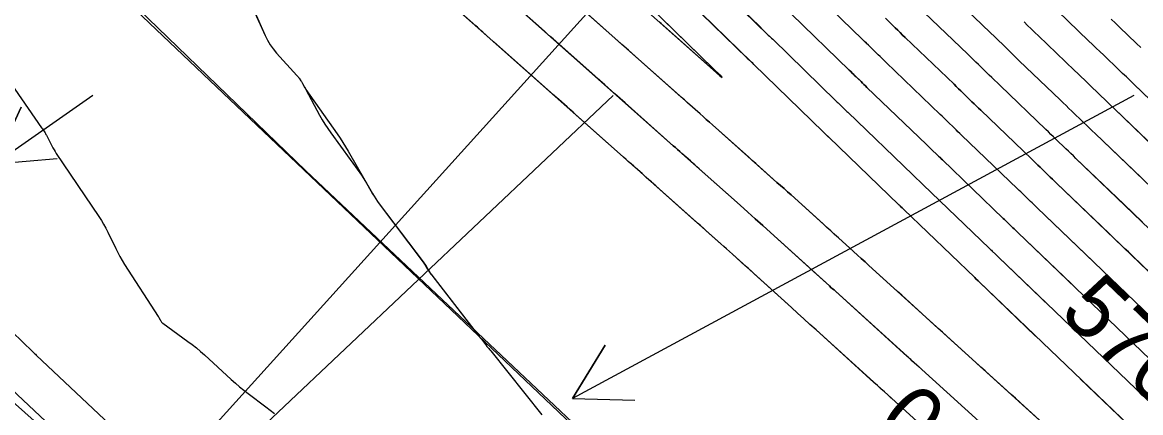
# Model space of a CAD drawing. Extents: x 954385 to 988206, y 1868364 to 1924553.
# Drawn here: x 955700.4 to 955807.8, y 1923038.5 to 1923076 of the extents above; entities that cross this region are included whole.
import ezdxf

# ---------------------------------------------------------------- set-up
doc = ezdxf.new("R2010")
doc.units = 0
for name, color, linetype in [('13', 7, 'Continuous'), ('16', 7, 'Continuous'), ('24', 7, 'Continuous'), ('26', 7, 'Continuous'), ('5', 7, 'Continuous'), ('6', 7, 'Continuous'), ('7', 7, 'Continuous'), ('Default', 7, 'Continuous')]:
    doc.layers.add(name, color=color, linetype=linetype)

msp = doc.modelspace()

# ---------------------------------------------------------------- linework, layer by layer
at = {"layer": '13'}
for points in [[(955697.05, 1923073.28), (955702.22, 1923065.84), (955702.23, 1923065.83), (955702.24, 1923065.82), (955702.24, 1923065.81), (955702.25, 1923065.8), (955702.27, 1923065.76), (955702.27, 1923065.75), (955702.28, 1923065.74), (955702.28, 1923065.73), (955702.29, 1923065.73), (955702.55, 1923065.34), (955702.6, 1923065.28), (955702.64, 1923065.21), (955702.68, 1923065.14), (955702.72, 1923065.07), (955703.21, 1923064.1), (955703.31, 1923063.91), (955703.41, 1923063.73), (955703.52, 1923063.55), (955703.63, 1923063.38), (955707.72, 1923057.3), (955707.96, 1923056.93), (955708.18, 1923056.56), (955708.39, 1923056.18), (955708.58, 1923055.79), (955709.34, 1923054.23), (955709.54, 1923053.84), (955709.74, 1923053.46), (955709.96, 1923053.08), (955710.19, 1923052.71), (955713.43, 1923047.71), (955713.45, 1923047.67), (955713.47, 1923047.64), (955713.49, 1923047.6), (955713.51, 1923047.56), (955713.59, 1923047.42), (955713.61, 1923047.38), (955713.63, 1923047.35), (955713.65, 1923047.32), (955713.67, 1923047.28), (955713.75, 1923047.15), (955713.78, 1923047.12), (955713.8, 1923047.09), (955713.83, 1923047.07), (955713.86, 1923047.04), (955716.28, 1923045.29), (955716.69, 1923044.99), (955717.09, 1923044.67), (955717.48, 1923044.34), (955717.86, 1923044), (955720.43, 1923041.63), (955720.83, 1923041.28), (955721.23, 1923040.94), (955721.64, 1923040.61), (955722.06, 1923040.28), (955723.76, 1923039.02), (955724.18, 1923038.7), (955724.59, 1923038.37)], [(955695.79, 1923042.73), (955702.7, 1923036.62)]]:
    msp.add_lwpolyline(points, dxfattribs=at)
at = {"layer": '16'}
for points in [[(955745.51, 1923090.29), (955766.73, 1923071.41), (955767.37, 1923070.85), (955767.59, 1923070.67), (955767.4, 1923070.89), (955766.8, 1923071.48), (955754.43, 1923083.55)], [(955757.62, 1923088.82), (955772.03, 1923074.76), (955772.14, 1923074.66), (955772.24, 1923074.56), (955772.34, 1923074.46), (955772.45, 1923074.36), (955778.55, 1923068.41), (955778.64, 1923068.32), (955778.74, 1923068.23), (955778.83, 1923068.14), (955778.92, 1923068.05), (955779.29, 1923067.69), (955779.38, 1923067.6), (955779.48, 1923067.51), (955779.57, 1923067.42), (955779.66, 1923067.33), (955785.9, 1923061.33), (955785.99, 1923061.25), (955786.07, 1923061.17), (955786.15, 1923061.09), (955786.24, 1923061.01), (955786.57, 1923060.68), (955786.65, 1923060.6), (955786.73, 1923060.52), (955786.82, 1923060.44), (955786.9, 1923060.36), (955793.23, 1923054.28), (955793.31, 1923054.21), (955793.38, 1923054.14), (955793.46, 1923054.06), (955793.54, 1923053.99), (955793.84, 1923053.7), (955793.91, 1923053.63), (955793.99, 1923053.55), (955794.07, 1923053.48), (955794.14, 1923053.41), (955815.08, 1923033.29)], [(955742.91, 1923087.25), (955765.47, 1923067.18), (955765.77, 1923066.91), (955766.07, 1923066.65), (955766.37, 1923066.38), (955766.67, 1923066.11), (955772.86, 1923060.59), (955773.2, 1923060.29), (955773.54, 1923059.99), (955773.88, 1923059.69), (955774.21, 1923059.38), (955780.22, 1923053.94), (955780.59, 1923053.6), (955780.95, 1923053.27), (955781.32, 1923052.94), (955781.68, 1923052.61), (955810.48, 1923026.47)], [(955813.53, 1923030.63), (955792.28, 1923051.03), (955792.18, 1923051.13), (955791.97, 1923051.33), (955791.87, 1923051.43), (955785.05, 1923057.98), (955785.01, 1923058.02), (955784.98, 1923058.05), (955784.94, 1923058.09), (955784.9, 1923058.13), (955784.74, 1923058.28), (955784.7, 1923058.32), (955784.66, 1923058.36), (955784.62, 1923058.4), (955784.58, 1923058.43), (955777.83, 1923064.93), (955777.78, 1923064.97), (955777.74, 1923065.02), (955777.69, 1923065.06), (955777.65, 1923065.1), (955777.42, 1923065.32), (955777.33, 1923065.41), (955777.29, 1923065.45), (955770.63, 1923071.94), (955770.53, 1923072.04), (955770.42, 1923072.14), (955756.02, 1923086.18)], [(955743.65, 1923081.24), (955762.9, 1923064.11), (955763.11, 1923063.93), (955763.31, 1923063.75), (955763.52, 1923063.56), (955763.72, 1923063.38), (955769.33, 1923058.39), (955770.05, 1923057.74), (955770.78, 1923057.09), (955771.5, 1923056.44), (955772.23, 1923055.78), (955777.91, 1923050.63), (955778.05, 1923050.5), (955778.19, 1923050.37), (955778.34, 1923050.25), (955778.48, 1923050.12), (955807.81, 1923023.49)], [(955818.19, 1923038.63), (955797.86, 1923058.16), (955797.7, 1923058.31), (955797.54, 1923058.46), (955797.39, 1923058.61), (955797.23, 1923058.76), (955796.6, 1923059.37), (955796.44, 1923059.52), (955796.28, 1923059.67), (955796.12, 1923059.82), (955795.97, 1923059.98), (955790.6, 1923065.13), (955790.42, 1923065.3), (955790.25, 1923065.46), (955790.08, 1923065.63), (955789.91, 1923065.8), (955789.23, 1923066.46), (955789.06, 1923066.63), (955788.89, 1923066.79), (955788.72, 1923066.96), (955788.55, 1923067.12), (955783.34, 1923072.13), (955783.15, 1923072.31), (955782.96, 1923072.5), (955782.77, 1923072.68), (955782.58, 1923072.86), (955781.83, 1923073.6), (955781.64, 1923073.78), (955781.45, 1923073.96), (955781.26, 1923074.15), (955781.07, 1923074.33), (955776.08, 1923079.19)], [(955822.85, 1923046.63), (955803.44, 1923065.28), (955803.15, 1923065.55), (955802.87, 1923065.82), (955802.59, 1923066.09), (955802.31, 1923066.36), (955801.19, 1923067.44), (955800.91, 1923067.71), (955800.63, 1923067.98), (955800.35, 1923068.25), (955800.07, 1923068.52), (955796.14, 1923072.29), (955795.83, 1923072.58), (955795.53, 1923072.88), (955795.23, 1923073.17), (955794.93, 1923073.46), (955793.72, 1923074.64), (955793.42, 1923074.93), (955793.11, 1923075.23), (955792.81, 1923075.52), (955792.51, 1923075.81), (955788.84, 1923079.33)], [(955834.01, 1922994.42), (955805.17, 1923020.49), (955805.12, 1923020.54), (955805.07, 1923020.59), (955805.01, 1923020.64), (955804.96, 1923020.69), (955776.62, 1923046.4), (955776.03, 1923046.94), (955775.44, 1923047.48), (955774.84, 1923048.01), (955774.25, 1923048.55), (955768.58, 1923053.69), (955768.3, 1923053.94), (955768.02, 1923054.19), (955767.75, 1923054.44), (955767.47, 1923054.69), (955761.86, 1923059.68), (955761.21, 1923060.27), (955760.55, 1923060.85), (955759.9, 1923061.43), (955759.24, 1923062.02), (955741.01, 1923078.24)], [(955722.56, 1923077.25), (955723.68, 1923074.72), (955723.91, 1923074.27), (955724.17, 1923073.83), (955724.46, 1923073.42), (955724.79, 1923073.03), (955726.75, 1923070.86), (955726.8, 1923070.8), (955726.85, 1923070.74), (955726.9, 1923070.68), (955726.95, 1923070.62), (955727.13, 1923070.36), (955727.17, 1923070.29), (955727.21, 1923070.23), (955727.25, 1923070.16), (955727.29, 1923070.09), (955727.45, 1923069.8), (955727.48, 1923069.73), (955727.53, 1923069.66), (955727.57, 1923069.59), (955727.61, 1923069.53), (955730.61, 1923065.26), (955730.89, 1923064.85), (955731.16, 1923064.44), (955731.41, 1923064.02), (955731.66, 1923063.6), (955734.01, 1923059.51), (955734.16, 1923059.25), (955734.32, 1923059), (955734.49, 1923058.76), (955734.66, 1923058.52), (955738.87, 1923052.94), (955738.95, 1923052.84), (955739.02, 1923052.73), (955739.09, 1923052.63), (955739.16, 1923052.52), (955739.42, 1923052.08), (955739.49, 1923051.98), (955739.56, 1923051.87), (955739.63, 1923051.77), (955739.71, 1923051.67), (955744.17, 1923045.91), (955744.25, 1923045.8), (955744.33, 1923045.69), (955744.42, 1923045.58), (955744.5, 1923045.47), (955744.96, 1923044.87), (955744.97, 1923044.84), (955744.99, 1923044.82), (955745.01, 1923044.8), (955745.03, 1923044.78), (955745.1, 1923044.7), (955745.12, 1923044.68), (955745.14, 1923044.65), (955745.16, 1923044.63), (955745.18, 1923044.61), (955745.28, 1923044.5), (955745.3, 1923044.47), (955745.32, 1923044.45), (955745.34, 1923044.42), (955745.37, 1923044.39), (955750.28, 1923038.25)], [(955825.96, 1923051.97), (955807.15, 1923070.03), (955806.79, 1923070.38), (955806.43, 1923070.73), (955806.06, 1923071.07), (955805.7, 1923071.42), (955804.25, 1923072.82), (955803.89, 1923073.17), (955803.53, 1923073.51), (955803.16, 1923073.86), (955802.8, 1923074.21), (955799.83, 1923077.06)], [(955816.63, 1923035.96), (955796, 1923055.78), (955795.88, 1923055.89), (955795.77, 1923056.01), (955795.65, 1923056.12), (955795.53, 1923056.23), (955795.07, 1923056.68), (955794.95, 1923056.79), (955794.83, 1923056.9), (955794.72, 1923057.02), (955794.6, 1923057.13), (955788.75, 1923062.75), (955788.62, 1923062.87), (955788.49, 1923062.99), (955788.37, 1923063.12), (955788.24, 1923063.24), (955787.73, 1923063.73), (955787.61, 1923063.86), (955787.48, 1923063.98), (955787.35, 1923064.1), (955787.22, 1923064.23), (955781.5, 1923069.73), (955781.36, 1923069.87), (955781.22, 1923070), (955781.08, 1923070.14), (955780.94, 1923070.28), (955780.37, 1923070.82), (955780.23, 1923070.96), (955780.09, 1923071.1), (955779.95, 1923071.24), (955779.81, 1923071.37), (955774.27, 1923076.77)], [(955783.28, 1923076.37), (955784.22, 1923075.45), (955784.46, 1923075.22), (955784.7, 1923074.99), (955784.93, 1923074.76), (955785.17, 1923074.53), (955789.87, 1923070.02), (955790.08, 1923069.81), (955790.3, 1923069.6), (955790.51, 1923069.4), (955790.73, 1923069.19), (955791.58, 1923068.35), (955791.8, 1923068.14), (955792.01, 1923067.94), (955792.23, 1923067.73), (955792.44, 1923067.52), (955797.33, 1923062.82), (955797.53, 1923062.63), (955797.73, 1923062.44), (955797.93, 1923062.25), (955798.13, 1923062.06), (955798.92, 1923061.29), (955799.12, 1923061.1), (955799.32, 1923060.91), (955799.52, 1923060.72), (955799.72, 1923060.53), (955819.74, 1923041.3)], [(955821.29, 1923043.96), (955801.58, 1923062.9), (955801.34, 1923063.14), (955801.1, 1923063.37), (955800.86, 1923063.6), (955800.62, 1923063.83), (955799.66, 1923064.75), (955799.42, 1923064.98), (955799.18, 1923065.21), (955798.94, 1923065.44), (955798.7, 1923065.67), (955794.29, 1923069.91), (955794.03, 1923070.16), (955793.77, 1923070.41), (955793.51, 1923070.66), (955793.25, 1923070.91), (955792.22, 1923071.91), (955791.96, 1923072.16), (955791.7, 1923072.41), (955791.45, 1923072.67), (955791.19, 1923072.92), (955787.01, 1923076.93)], [(955824.4, 1923049.3), (955805.29, 1923067.65), (955804.97, 1923067.96), (955804.65, 1923068.27), (955804.33, 1923068.58), (955804.01, 1923068.89), (955802.72, 1923070.13), (955802.4, 1923070.44), (955802.08, 1923070.75), (955801.76, 1923071.06), (955801.43, 1923071.36), (955797.99, 1923074.68), (955797.64, 1923075.01), (955797.29, 1923075.35), (955796.94, 1923075.68), (955796.6, 1923076.02)], [(955807.8, 1923073.57), (955807.4, 1923073.96), (955805.78, 1923075.51), (955805.38, 1923075.9), (955804.97, 1923076.28)], [(955695.39, 1923050.06), (955701.37, 1923044.3), (955701.45, 1923044.22), (955701.53, 1923044.14), (955701.62, 1923044.06), (955701.7, 1923043.98), (955724.11, 1923022.85)], [(955720.96, 1923020.32), (955698.83, 1923041.19)]]:
    msp.add_lwpolyline(points, dxfattribs=at)
at = {"layer": '24'}
msp.add_lwpolyline([(955697.28, 1923091.04), (955727.6, 1923061.71), (955759.46, 1923031.62), (955791.18, 1923001.07), (955820.68, 1922972.26), (955842.26, 1922950.95), (955802.77, 1922910.95)], dxfattribs=at)
at = {"layer": '26'}
for points in [[(955657.13, 1922968.93), (955793.64, 1923120.1), (955792.39, 1923114.23), (955793.64, 1923120.1), (955787.94, 1923118.25)], [(955757.13, 1923068.93), (955634.79, 1922953.25), (955636.5, 1922959), (955634.79, 1922953.25), (955640.63, 1922954.64)], [(955707.13, 1923068.93), (955697.72, 1923062.38), (955700.27, 1923067.81), (955697.72, 1923062.38), (955703.7, 1923062.89)], [(955807.13, 1923068.93), (955753.22, 1923039.82), (955756.37, 1923044.93), (955753.22, 1923039.82), (955759.22, 1923039.65)]]:
    msp.add_lwpolyline(points, dxfattribs=at)
at = {"layer": '6'}
for points in [[(955783.84, 1923039.85), (955783.51, 1923040.15), (955783.18, 1923040.45), (955782.84, 1923040.75), (955782.51, 1923041.06), (955782.17, 1923041.36), (955776.62, 1923046.4), (955776.03, 1923046.94), (955775.44, 1923047.48), (955774.84, 1923048.01), (955774.25, 1923048.55), (955771, 1923051.5), (955770.7, 1923051.77), (955770.41, 1923052.04), (955770.11, 1923052.31), (955769.81, 1923052.58), (955768.58, 1923053.69), (955768.3, 1923053.94), (955768.02, 1923054.19), (955767.75, 1923054.44), (955767.47, 1923054.69), (955766.35, 1923055.69), (955766.07, 1923055.94), (955765.79, 1923056.19), (955765.51, 1923056.44), (955765.23, 1923056.68), (955761.04, 1923060.42), (955760.8, 1923060.64), (955760.55, 1923060.85), (955760.31, 1923061.07), (955760.07, 1923061.28), (955759.1, 1923062.15), (955758.86, 1923062.36), (955758.61, 1923062.58), (955758.37, 1923062.79), (955758.13, 1923063.01), (955753.48, 1923067.15), (955753.28, 1923067.33), (955753.08, 1923067.5), (955752.88, 1923067.68), (955752.69, 1923067.85), (955751.89, 1923068.56), (955751.7, 1923068.73), (955751.5, 1923068.91), (955751.3, 1923069.08), (955751.1, 1923069.26), (955745.67, 1923074.09), (955745.6, 1923074.15), (955744.59, 1923075.05), (955744.42, 1923075.2), (955744.25, 1923075.35), (955744.09, 1923075.5), (955743.92, 1923075.65), (955738.16, 1923080.77)], [(955722.55, 1923077.24), (955723.68, 1923074.72), (955723.91, 1923074.27), (955724.17, 1923073.83), (955724.47, 1923073.42), (955724.79, 1923073.03), (955726.75, 1923070.86), (955726.8, 1923070.81), (955726.85, 1923070.74), (955726.9, 1923070.68), (955726.95, 1923070.62), (955727.13, 1923070.36), (955727.17, 1923070.29), (955727.22, 1923070.23), (955727.26, 1923070.16), (955727.29, 1923070.09), (955727.45, 1923069.81), (955727.49, 1923069.74), (955727.53, 1923069.67), (955727.57, 1923069.6), (955727.6, 1923069.52), (955728.93, 1923067.04), (955729.17, 1923066.6), (955729.43, 1923066.18), (955729.7, 1923065.76), (955729.99, 1923065.36), (955732.78, 1923061.52), (955732.95, 1923061.28), (955733.11, 1923061.03), (955733.27, 1923060.78), (955733.42, 1923060.53), (955734, 1923059.5), (955734.15, 1923059.25), (955734.31, 1923059), (955734.48, 1923058.76), (955734.65, 1923058.52), (955738.86, 1923052.92), (955738.94, 1923052.82), (955739.01, 1923052.72), (955739.08, 1923052.62), (955739.14, 1923052.51), (955739.4, 1923052.08), (955739.47, 1923051.97), (955739.54, 1923051.87), (955739.61, 1923051.77), (955739.69, 1923051.67), (955743.74, 1923046.46)], [(955774.27, 1923076.77), (955779.81, 1923071.37), (955779.95, 1923071.24), (955780.09, 1923071.1), (955780.23, 1923070.96), (955780.37, 1923070.83), (955780.94, 1923070.28), (955781.08, 1923070.14), (955781.22, 1923070), (955781.36, 1923069.87), (955781.5, 1923069.73), (955787.22, 1923064.23), (955787.35, 1923064.1), (955787.48, 1923063.98), (955787.61, 1923063.86), (955787.73, 1923063.73), (955788.24, 1923063.24), (955788.37, 1923063.12), (955788.49, 1923063), (955788.62, 1923062.87), (955788.75, 1923062.75), (955794.6, 1923057.13), (955794.72, 1923057.02), (955794.83, 1923056.9), (955794.95, 1923056.79), (955795.07, 1923056.68), (955795.53, 1923056.23), (955795.65, 1923056.12), (955795.77, 1923056.01), (955795.88, 1923055.89), (955796, 1923055.78), (955801.16, 1923050.83)], [(955808.98, 1923064.11), (955805.29, 1923067.65), (955804.97, 1923067.96), (955804.65, 1923068.27), (955804.33, 1923068.58), (955804.01, 1923068.89), (955802.72, 1923070.13), (955802.4, 1923070.44), (955802.08, 1923070.75), (955801.76, 1923071.06), (955801.43, 1923071.36), (955797.99, 1923074.68), (955797.64, 1923075.01), (955797.29, 1923075.35), (955796.94, 1923075.68), (955796.6, 1923076.02)]]:
    msp.add_lwpolyline(points, dxfattribs=at)
at = {"layer": '7'}
for points in [[(955765.24, 1923081.39), (955771.2, 1923075.58), (955771.51, 1923075.27), (955772.03, 1923074.76), (955772.13, 1923074.66), (955772.24, 1923074.56), (955772.34, 1923074.46), (955772.45, 1923074.36), (955778.55, 1923068.41), (955778.64, 1923068.32), (955778.74, 1923068.23), (955778.83, 1923068.14), (955778.92, 1923068.05), (955779.29, 1923067.69), (955779.38, 1923067.6), (955779.48, 1923067.51), (955779.57, 1923067.42), (955779.66, 1923067.33), (955785.9, 1923061.33), (955785.99, 1923061.25), (955786.07, 1923061.17), (955786.15, 1923061.09), (955786.24, 1923061.01), (955786.57, 1923060.69), (955786.65, 1923060.61), (955786.73, 1923060.52), (955786.82, 1923060.44), (955786.9, 1923060.36), (955793.23, 1923054.28), (955793.38, 1923054.13), (955793.54, 1923053.99), (955793.84, 1923053.7), (955793.91, 1923053.62), (955793.99, 1923053.55), (955794.07, 1923053.48), (955794.14, 1923053.41), (955799.08, 1923048.67)], [(955803.24, 1923052.99), (955797.86, 1923058.16), (955797.7, 1923058.31), (955797.54, 1923058.46), (955797.39, 1923058.61), (955797.23, 1923058.76), (955796.6, 1923059.37), (955796.44, 1923059.52), (955796.28, 1923059.67), (955796.12, 1923059.82), (955795.97, 1923059.98), (955790.6, 1923065.14), (955790.42, 1923065.3), (955790.25, 1923065.47), (955790.08, 1923065.63), (955789.91, 1923065.8), (955789.23, 1923066.46), (955789.06, 1923066.63), (955788.89, 1923066.79), (955788.72, 1923066.96), (955788.55, 1923067.12), (955783.34, 1923072.13), (955783.15, 1923072.32), (955782.96, 1923072.5), (955782.77, 1923072.68), (955782.58, 1923072.86), (955781.83, 1923073.6), (955781.64, 1923073.78), (955781.45, 1923073.97), (955781.26, 1923074.15), (955781.07, 1923074.33), (955776.08, 1923079.19)], [(955788.84, 1923079.33), (955792.51, 1923075.81), (955792.81, 1923075.52), (955793.11, 1923075.23), (955793.42, 1923074.93), (955793.72, 1923074.64), (955794.93, 1923073.46), (955795.23, 1923073.17), (955795.53, 1923072.88), (955795.83, 1923072.58), (955796.14, 1923072.29), (955800.07, 1923068.52), (955800.35, 1923068.25), (955800.63, 1923067.98), (955800.91, 1923067.71), (955801.19, 1923067.44), (955802.31, 1923066.36), (955802.59, 1923066.09), (955802.87, 1923065.82), (955803.15, 1923065.55), (955803.44, 1923065.28), (955807.84, 1923061.05)], [(955763.44, 1923078.95), (955770.01, 1923072.55), (955770.21, 1923072.35), (955770.42, 1923072.14), (955770.47, 1923072.09), (955770.53, 1923072.04), (955770.58, 1923071.99), (955770.63, 1923071.94), (955777.29, 1923065.45), (955777.38, 1923065.37), (955777.47, 1923065.28), (955777.65, 1923065.11), (955777.69, 1923065.06), (955777.74, 1923065.02), (955777.78, 1923064.98), (955777.83, 1923064.93), (955784.58, 1923058.43), (955784.62, 1923058.4), (955784.66, 1923058.36), (955784.7, 1923058.32), (955784.74, 1923058.28), (955784.9, 1923058.13), (955784.94, 1923058.09), (955784.98, 1923058.05), (955785.01, 1923058.02), (955785.05, 1923057.98), (955791.87, 1923051.43), (955791.97, 1923051.33), (955792.18, 1923051.13), (955792.28, 1923051.03), (955797.71, 1923045.82)], [(955798.78, 1923037.09), (955796.6, 1923039.07), (955796.18, 1923039.45), (955795.77, 1923039.83), (955795.35, 1923040.2), (955794.94, 1923040.58), (955793.28, 1923042.09), (955792.86, 1923042.46), (955792.45, 1923042.84), (955792.03, 1923043.22), (955791.62, 1923043.59), (955789.14, 1923045.84), (955788.75, 1923046.2), (955788.36, 1923046.55), (955787.97, 1923046.9), (955787.58, 1923047.26), (955786.02, 1923048.68), (955785.63, 1923049.03), (955785.23, 1923049.39), (955784.84, 1923049.74), (955784.45, 1923050.09), (955781.68, 1923052.61), (955781.32, 1923052.94), (955780.95, 1923053.27), (955780.59, 1923053.6), (955780.22, 1923053.93), (955778.76, 1923055.26), (955778.39, 1923055.59), (955778.02, 1923055.92), (955777.66, 1923056.26), (955777.29, 1923056.59), (955774.21, 1923059.38), (955773.88, 1923059.68), (955773.54, 1923059.99), (955773.2, 1923060.29), (955772.86, 1923060.59), (955771.51, 1923061.8), (955771.17, 1923062.1), (955770.83, 1923062.4), (955770.49, 1923062.71), (955770.15, 1923063.01), (955766.67, 1923066.11), (955766.37, 1923066.38), (955766.07, 1923066.65), (955765.77, 1923066.91), (955765.47, 1923067.18), (955764.27, 1923068.25), (955763.97, 1923068.52), (955763.66, 1923068.79), (955763.36, 1923069.05), (955763.06, 1923069.32), (955759.86, 1923072.17), (955759.23, 1923072.73), (955758.59, 1923073.3), (955757.96, 1923073.86), (955757.33, 1923074.42), (955753.76, 1923077.59)], [(955810.39, 1923066.92), (955807.15, 1923070.03), (955806.79, 1923070.38), (955806.43, 1923070.73), (955806.06, 1923071.07), (955805.7, 1923071.42), (955804.25, 1923072.82), (955803.89, 1923073.17), (955803.53, 1923073.51), (955803.16, 1923073.86), (955802.8, 1923074.21), (955799.83, 1923077.06)], [(955786.52, 1923042.81), (955786.29, 1923043.02), (955785.83, 1923043.44), (955785.72, 1923043.55), (955785.6, 1923043.65), (955785.48, 1923043.76), (955785.37, 1923043.86), (955778.48, 1923050.12), (955778.34, 1923050.25), (955778.19, 1923050.37), (955778.05, 1923050.5), (955777.91, 1923050.63), (955777.29, 1923051.2), (955776.99, 1923051.47), (955776.68, 1923051.74), (955772.23, 1923055.78), (955771.5, 1923056.44), (955770.78, 1923057.09), (955770.05, 1923057.74), (955769.33, 1923058.39), (955765.37, 1923061.91), (955765.17, 1923062.1), (955764.96, 1923062.28), (955764.75, 1923062.47), (955764.55, 1923062.65), (955763.72, 1923063.38), (955763.52, 1923063.57), (955763.31, 1923063.75), (955763.11, 1923063.93), (955762.9, 1923064.12), (955758.27, 1923068.23), (955758.03, 1923068.45), (955757.79, 1923068.67), (955757.54, 1923068.88), (955757.3, 1923069.1), (955756.32, 1923069.97), (955756.08, 1923070.18), (955755.84, 1923070.4), (955755.59, 1923070.62), (955755.35, 1923070.83), (955751.36, 1923074.38), (955751.08, 1923074.63), (955750.8, 1923074.88), (955750.52, 1923075.13), (955750.24, 1923075.38), (955748.6, 1923076.84)], [(955761.63, 1923076.52), (955766.76, 1923071.52), (955767.36, 1923070.92), (955767.55, 1923070.71), (955767.33, 1923070.89), (955766.69, 1923071.44), (955761.72, 1923075.86), (955761.57, 1923075.99)], [(955809.61, 1923051.03), (955807, 1923053.54), (955806.81, 1923053.72), (955806.63, 1923053.9), (955806.44, 1923054.07), (955806.25, 1923054.25), (955804.76, 1923055.68), (955799.72, 1923060.53), (955799.52, 1923060.72), (955799.32, 1923060.91), (955799.12, 1923061.1), (955798.92, 1923061.29), (955798.13, 1923062.06), (955797.93, 1923062.25), (955797.73, 1923062.44), (955797.53, 1923062.63), (955797.33, 1923062.82), (955792.44, 1923067.52), (955792.23, 1923067.73), (955792.01, 1923067.94), (955791.8, 1923068.14), (955791.58, 1923068.35), (955790.73, 1923069.19), (955790.51, 1923069.4), (955790.3, 1923069.6), (955790.08, 1923069.81), (955789.87, 1923070.02), (955785.17, 1923074.53), (955784.93, 1923074.76), (955784.7, 1923074.99), (955784.46, 1923075.22), (955784.22, 1923075.45), (955783.28, 1923076.37)], [(955807.97, 1923056.76), (955806.17, 1923058.49), (955801.58, 1923062.9), (955801.34, 1923063.13), (955801.1, 1923063.37), (955800.86, 1923063.6), (955800.62, 1923063.83), (955799.66, 1923064.75), (955799.42, 1923064.98), (955799.18, 1923065.21), (955798.94, 1923065.44), (955798.7, 1923065.67), (955794.29, 1923069.91), (955794.03, 1923070.16), (955793.77, 1923070.41), (955793.51, 1923070.66), (955793.25, 1923070.91), (955792.22, 1923071.91), (955791.96, 1923072.16), (955791.7, 1923072.42), (955791.45, 1923072.67), (955791.19, 1923072.92), (955787.01, 1923076.93)], [(955804.97, 1923076.28), (955805.38, 1923075.9), (955805.78, 1923075.51), (955807.4, 1923073.95), (955807.8, 1923073.57)], [(955802, 1923041.69), (955806.41, 1923037.46), (955806.52, 1923037.36), (955806.69, 1923037.2), (955806.74, 1923037.14), (955813.53, 1923030.63)]]:
    msp.add_lwpolyline(points, dxfattribs=at)
at = {"layer": 'Default'}
msp.add_line((955858.37, 1922937.15), (955453.2, 1923322.8), dxfattribs=at)

# ---------------------------------------------------------------- texts
at = {"layer": '5'}
for rotation, p in [(316.1483, (955799.85, 1923047.92)), (137.778, (955796.17, 1923032.71))]:
    msp.add_text('570', height=6, rotation=rotation, dxfattribs=at).set_placement(p)

doc.saveas('drawing.dxf')
